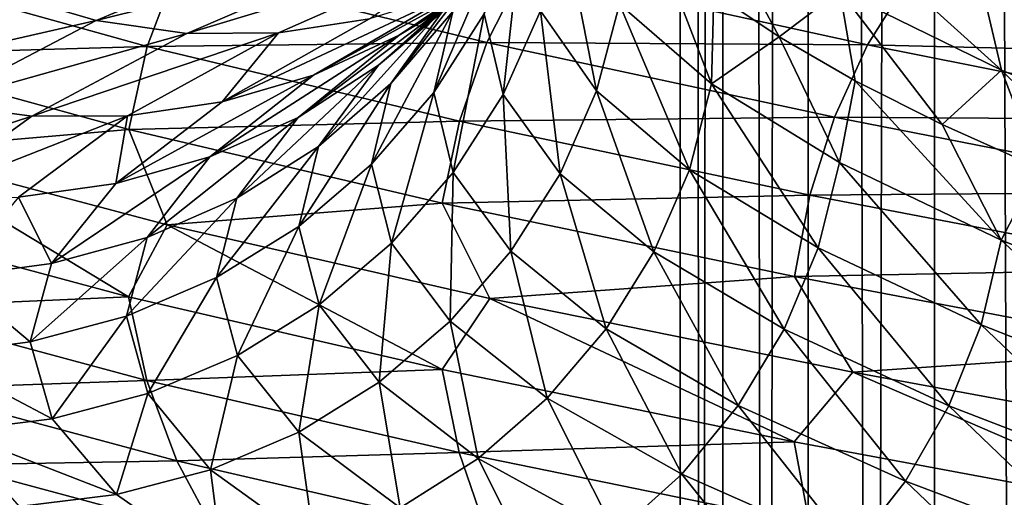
# Model space of a CAD drawing. Header units: metres. Extents: x -44 to 117, y -432 to 89.
# Tile 631 of 656: x -15.68 to -11.65, y -203.42 to -201.46. Entities that reach past the tile are written whole.
import ezdxf

# ---------------------------------------------------------------- set-up
doc = ezdxf.new("R2010")
doc.units = ezdxf.units.M
doc.layers.add('solid_125568', color=7, linetype='CONTINUOUS')

msp = doc.modelspace()

# ---------------------------------------------------------------- linework, layer by layer
at = {"layer": 'solid_125568'}
for points in [[(-11.25833, -313.480438, 235.93251), (-11.25833, -118.685455, 201.5849), (-11.93681, -118.920044, 200.254456)], [(-11.93681, -313.715027, 234.602066), (-11.93681, -118.920044, 200.254456), (-12.453864, -119.166733, 198.855453)], [(-11.93681, -313.715027, 234.602066), (-11.25833, -313.480438, 235.93251), (-11.93681, -118.920044, 200.254456)], [(-12.453864, -313.9617, 233.203064), (-12.453864, -119.166733, 198.855453), (-12.802501, -119.422173, 197.406784)], [(-12.453864, -313.9617, 233.203064), (-11.93681, -313.715027, 234.602066), (-12.453864, -119.166733, 198.855453)], [(-12.802501, -314.217133, 231.754395), (-12.802501, -119.422173, 197.406784), (-12.978006, -119.682907, 195.928055)], [(-12.802501, -314.217133, 231.754395), (-12.453864, -313.9617, 233.203064), (-12.802501, -119.422173, 197.406784)], [(-12.978006, -314.477875, 230.275665), (-12.978006, -119.682907, 195.928055), (-12.978006, -119.945427, 194.439255)], [(-12.978006, -314.477875, 230.275665), (-12.802501, -314.217133, 231.754395), (-12.978006, -119.682907, 195.928055)], [(-12.978006, -314.740387, 228.786865), (-12.978006, -119.945427, 194.439255), (-12.802501, -120.206169, 192.960526)], [(-12.978006, -314.740387, 228.786865), (-12.978006, -314.477875, 230.275665), (-12.978006, -119.945427, 194.439255)], [(-12.802501, -315.001129, 227.308136), (-12.978006, -314.740387, 228.786865), (-12.802501, -120.206169, 192.960526)], [(-12.802501, -315.001129, 227.308136), (-12.802501, -120.206169, 192.960526), (-12.453864, -120.461609, 191.511856)], [(-12.453864, -315.256592, 225.859467), (-12.802501, -315.001129, 227.308136), (-12.453864, -120.461609, 191.511856)], [(-12.453864, -315.256592, 225.859467), (-12.453864, -120.461609, 191.511856), (-11.93681, -120.70829, 190.112839)], [(-11.93681, -315.503265, 224.460449), (-12.453864, -315.256592, 225.859467), (-11.93681, -120.70829, 190.112839)], [(-11.93681, -315.503265, 224.460449), (-11.93681, -120.70829, 190.112839), (-11.25833, -120.942879, 188.782394)], [(-11.25833, -315.737854, 223.130005), (-11.93681, -315.503265, 224.460449), (-11.25833, -120.942879, 188.782394)], [(-14.127445, -201.525681, 952.710083), (-13.807909, -201.309708, 952.607727), (-13.247817, -200.964569, 954.052673)], [(-13.554387, -201.182343, 954.188721), (-14.127445, -201.525681, 952.710083), (-13.247817, -200.964569, 954.052673)], [(-11.66204, -201.669113, 941.186096), (-11.743221, -201.320251, 941.144592), (-12.409956, -200.994354, 942.434998)], [(-12.324165, -201.345337, 942.468201), (-11.66204, -201.669113, 941.186096), (-12.409956, -200.994354, 942.434998)], [(-10.944661, -201.643097, 939.931335), (-11.06697, -201.30983, 939.846985), (-11.874443, -200.985275, 941.073181)], [(-11.743221, -201.320251, 941.144592), (-10.944661, -201.643097, 939.931335), (-11.874443, -200.985275, 941.073181)], [(-14.213038, -201.648788, 951.111145), (-13.921839, -201.389175, 951.052429), (-13.525014, -201.047913, 952.518066)], [(-13.807909, -201.309708, 952.607727), (-14.213038, -201.648788, 951.111145), (-13.525014, -201.047913, 952.518066)], [(-12.847651, -201.018005, 943.812439), (-12.840201, -201.352646, 943.885193), (-12.572771, -201.532959, 943.134583)], [(-12.847651, -201.018005, 943.812439), (-12.572771, -201.532959, 943.134583), (-12.324165, -201.345337, 942.468201)], [(-13.549452, -201.426056, 946.601746), (-13.31961, -201.753738, 945.166077), (-13.454744, -201.068558, 946.618164)], [(-13.31961, -201.753738, 945.166077), (-13.226501, -201.399063, 945.193115), (-13.454744, -201.068558, 946.618164)], [(-15.727148, -201.359848, 955.168823), (-15.36909, -201.466904, 955.005005), (-14.545574, -201.120621, 956.601868)], [(-14.545574, -201.120621, 956.601868), (-15.36909, -201.466904, 955.005005), (-14.194209, -201.172836, 956.394348)], [(-14.161911, -201.724548, 949.552612), (-13.90884, -201.429398, 949.530823), (-13.673042, -201.091507, 951.003418)], [(-13.921839, -201.389175, 951.052429), (-14.161911, -201.724548, 949.552612), (-13.673042, -201.091507, 951.003418)], [(-13.986643, -201.761597, 948.040833), (-13.780416, -201.438873, 948.046936), (-13.703736, -201.103958, 949.514526)], [(-13.90884, -201.429398, 949.530823), (-13.986643, -201.761597, 948.040833), (-13.703736, -201.103958, 949.514526)], [(-13.780416, -201.438873, 948.046936), (-13.701709, -201.768539, 946.578796), (-13.627267, -201.093552, 948.053101)], [(-13.701709, -201.768539, 946.578796), (-13.549452, -201.426056, 946.601746), (-13.627267, -201.093552, 948.053101)], [(-14.997764, -201.519028, 954.835876), (-14.621757, -201.516357, 954.665833), (-13.838355, -201.16983, 956.185425)], [(-14.194209, -201.172836, 956.394348), (-14.997764, -201.519028, 954.835876), (-13.838355, -201.16983, 956.185425)], [(-13.838355, -201.16983, 956.185425), (-14.621757, -201.516357, 954.665833), (-14.249875, -201.459137, 954.498901)], [(-13.226501, -201.399063, 945.193115), (-12.84893, -201.725098, 943.799988), (-13.062694, -201.171234, 944.649414)], [(-12.84893, -201.725098, 943.799988), (-12.840201, -201.352646, 943.885193), (-13.062694, -201.171234, 944.649414)], [(-15.36909, -201.466904, 955.005005), (-14.997764, -201.519028, 954.835876), (-14.194209, -201.172836, 956.394348)], [(-14.478358, -201.689484, 952.823181), (-14.127445, -201.525681, 952.710083), (-13.554387, -201.182343, 954.188721)], [(-13.891095, -201.347687, 954.338623), (-14.478358, -201.689484, 952.823181), (-13.554387, -201.182343, 954.188721)], [(-15.03644, -201.24826, 936.904907), (-15.159296, -201.572617, 936.807312), (-16.265322, -201.264099, 938.485229)], [(-15.03644, -201.24826, 936.904907), (-13.769156, -201.55658, 935.367004), (-15.159296, -201.572617, 936.807312)], [(-13.617538, -201.257065, 935.512756), (-13.769156, -201.55658, 935.367004), (-15.03644, -201.24826, 936.904907)], [(-16.265322, -201.264099, 938.485229), (-15.159296, -201.572617, 936.807312), (-16.347279, -201.606537, 938.430542)], [(-13.617538, -201.257065, 935.512756), (-12.209902, -201.565765, 934.133606), (-13.769156, -201.55658, 935.367004)], [(-12.041905, -201.297653, 934.330383), (-12.209902, -201.565765, 934.133606), (-13.617538, -201.257065, 935.512756)], [(-14.541954, -201.862778, 951.17865), (-14.213038, -201.648788, 951.111145), (-13.807909, -201.309708, 952.607727)], [(-14.127445, -201.525681, 952.710083), (-14.541954, -201.862778, 951.17865), (-13.807909, -201.309708, 952.607727)], [(-12.041905, -201.297653, 934.330383), (-10.518351, -201.607376, 933.124023), (-12.209902, -201.565765, 934.133606)], [(-10.346252, -201.376984, 933.372375), (-10.518351, -201.607376, 933.124023), (-12.041905, -201.297653, 934.330383)], [(-10.869, -201.990005, 939.98053), (-10.944661, -201.643097, 939.931335), (-11.743221, -201.320251, 941.144592)], [(-11.66204, -201.669113, 941.186096), (-10.869, -201.990005, 939.98053), (-11.743221, -201.320251, 941.144592)], [(-15.727148, -201.359848, 955.168823), (-16.392038, -201.699356, 953.453918), (-15.36909, -201.466904, 955.005005)], [(-14.852241, -201.799667, 952.944275), (-14.478358, -201.689484, 952.823181), (-13.891095, -201.347687, 954.338623)], [(-14.249875, -201.459137, 954.498901), (-14.852241, -201.799667, 952.944275), (-13.891095, -201.347687, 954.338623)], [(-12.84893, -201.725098, 943.799988), (-12.572771, -201.532959, 943.134583), (-12.840201, -201.352646, 943.885193)], [(-12.324165, -201.345337, 942.468201), (-12.572771, -201.532959, 943.134583), (-12.260818, -201.712662, 942.398621)], [(-12.324165, -201.345337, 942.468201), (-12.260818, -201.712662, 942.398621), (-11.905364, -201.8918, 941.679993)], [(-12.324165, -201.345337, 942.468201), (-11.905364, -201.8918, 941.679993), (-11.66204, -201.669113, 941.186096)], [(-14.458137, -201.981827, 949.579651), (-14.161911, -201.724548, 949.552612), (-13.921839, -201.389175, 951.052429)], [(-14.213038, -201.648788, 951.111145), (-14.458137, -201.981827, 949.579651), (-13.921839, -201.389175, 951.052429)], [(-13.31961, -201.753738, 945.166077), (-12.939388, -202.076981, 943.762573), (-13.226501, -201.399063, 945.193115)], [(-12.939388, -202.076981, 943.762573), (-12.84893, -201.725098, 943.799988), (-13.226501, -201.399063, 945.193115)], [(-14.241114, -202.054123, 948.035156), (-13.986643, -201.761597, 948.040833), (-13.90884, -201.429398, 949.530823)], [(-14.161911, -201.724548, 949.552612), (-14.241114, -202.054123, 948.035156), (-13.90884, -201.429398, 949.530823)], [(-13.986643, -201.761597, 948.040833), (-13.906732, -202.088455, 946.550293), (-13.780416, -201.438873, 948.046936)], [(-13.906732, -202.088455, 946.550293), (-13.701709, -201.768539, 946.578796), (-13.780416, -201.438873, 948.046936)], [(-13.701709, -201.768539, 946.578796), (-13.469266, -202.093369, 945.126526), (-13.549452, -201.426056, 946.601746)], [(-13.469266, -202.093369, 945.126526), (-13.31961, -201.753738, 945.166077), (-13.549452, -201.426056, 946.601746)], [(-16.392038, -201.699356, 953.453918), (-16.018782, -201.805969, 953.328796), (-15.36909, -201.466904, 955.005005)], [(-15.36909, -201.466904, 955.005005), (-16.018782, -201.805969, 953.328796), (-14.997764, -201.519028, 954.835876)], [(-14.621757, -201.516357, 954.665833), (-14.852241, -201.799667, 952.944275), (-14.249875, -201.459137, 954.498901)], [(-16.018782, -201.805969, 953.328796), (-15.631694, -201.858139, 953.199951), (-14.997764, -201.519028, 954.835876)], [(-15.631694, -201.858139, 953.199951), (-15.239788, -201.855988, 953.07074), (-14.621757, -201.516357, 954.665833)], [(-14.997764, -201.519028, 954.835876), (-15.631694, -201.858139, 953.199951), (-14.621757, -201.516357, 954.665833)], [(-14.621757, -201.516357, 954.665833), (-15.239788, -201.855988, 953.07074), (-14.852241, -201.799667, 952.944275)], [(-14.903135, -202.024826, 951.253601), (-14.541954, -201.862778, 951.17865), (-14.127445, -201.525681, 952.710083)], [(-14.478358, -201.689484, 952.823181), (-14.903135, -202.024826, 951.253601), (-14.127445, -201.525681, 952.710083)], [(-12.84893, -201.725098, 943.799988), (-12.325464, -202.04715, 942.454407), (-12.572771, -201.532959, 943.134583)], [(-12.325464, -202.04715, 942.454407), (-12.260818, -201.712662, 942.398621), (-12.572771, -201.532959, 943.134583)], [(-15.159296, -201.572617, 936.807312), (-15.235653, -201.911789, 936.743713), (-16.347279, -201.606537, 938.430542)], [(-15.159296, -201.572617, 936.807312), (-13.881621, -201.877838, 935.256409), (-15.235653, -201.911789, 936.743713)], [(-13.769156, -201.55658, 935.367004), (-13.881621, -201.877838, 935.256409), (-15.159296, -201.572617, 936.807312)], [(-13.769156, -201.55658, 935.367004), (-12.345826, -201.862442, 933.972046), (-13.881621, -201.877838, 935.256409)], [(-12.209902, -201.565765, 934.133606), (-12.345826, -201.862442, 933.972046), (-13.769156, -201.55658, 935.367004)], [(-12.209902, -201.565765, 934.133606), (-10.665119, -201.872986, 932.910034), (-12.345826, -201.862442, 933.972046)], [(-10.518351, -201.607376, 933.124023), (-10.665119, -201.872986, 932.910034), (-12.209902, -201.565765, 934.133606)], [(-16.347279, -201.606537, 938.430542), (-15.235653, -201.911789, 936.743713), (-16.227741, -201.998413, 938.159729)], [(-14.792729, -202.193649, 949.611511), (-14.458137, -201.981827, 949.579651), (-14.213038, -201.648788, 951.111145)], [(-14.541954, -201.862778, 951.17865), (-14.792729, -202.193649, 949.611511), (-14.213038, -201.648788, 951.111145)], [(-15.287924, -202.13356, 951.334167), (-14.903135, -202.024826, 951.253601), (-14.478358, -201.689484, 952.823181)], [(-14.852241, -201.799667, 952.944275), (-15.287924, -202.13356, 951.334167), (-14.478358, -201.689484, 952.823181)], [(-11.66204, -201.669113, 941.186096), (-11.905364, -201.8918, 941.679993), (-11.508968, -202.069839, 940.98407)], [(-11.66204, -201.669113, 941.186096), (-11.508968, -202.069839, 940.98407), (-11.0743, -202.246399, 940.314941)], [(-11.66204, -201.669113, 941.186096), (-11.0743, -202.246399, 940.314941), (-10.869, -201.990005, 939.98053)], [(-14.539001, -202.308914, 948.030212), (-14.241114, -202.054123, 948.035156), (-14.161911, -201.724548, 949.552612)], [(-14.458137, -201.981827, 949.579651), (-14.539001, -202.308914, 948.030212), (-14.161911, -201.724548, 949.552612)], [(-12.939388, -202.076981, 943.762573), (-12.412244, -202.396286, 942.407043), (-12.84893, -201.725098, 943.799988)], [(-12.412244, -202.396286, 942.407043), (-12.325464, -202.04715, 942.454407), (-12.84893, -201.725098, 943.799988)], [(-12.325464, -202.04715, 942.454407), (-11.663342, -202.365875, 941.171021), (-12.260818, -201.712662, 942.398621)], [(-11.663342, -202.365875, 941.171021), (-11.905364, -201.8918, 941.679993), (-12.260818, -201.712662, 942.398621)], [(-14.241114, -202.054123, 948.035156), (-14.159735, -202.378265, 946.517151), (-13.986643, -201.761597, 948.040833)], [(-14.159735, -202.378265, 946.517151), (-13.906732, -202.088455, 946.550293), (-13.986643, -201.761597, 948.040833)], [(-13.906732, -202.088455, 946.550293), (-13.670786, -202.410431, 945.075867), (-13.701709, -201.768539, 946.578796)], [(-13.670786, -202.410431, 945.075867), (-13.469266, -202.093369, 945.126526), (-13.701709, -201.768539, 946.578796)], [(-13.469266, -202.093369, 945.126526), (-13.084755, -202.413757, 943.706787), (-13.31961, -201.753738, 945.166077)], [(-13.084755, -202.413757, 943.706787), (-12.939388, -202.076981, 943.762573), (-13.31961, -201.753738, 945.166077)], [(-16.018782, -201.805969, 953.328796), (-16.488699, -202.137848, 951.592773), (-15.631694, -201.858139, 953.199951)], [(-15.239788, -201.855988, 953.07074), (-15.287924, -202.13356, 951.334167), (-14.852241, -201.799667, 952.944275)], [(-16.090195, -202.190231, 951.505615), (-15.686789, -202.188766, 951.418701), (-15.239788, -201.855988, 953.07074)], [(-15.631694, -201.858139, 953.199951), (-16.090195, -202.190231, 951.505615), (-15.239788, -201.855988, 953.07074)], [(-15.239788, -201.855988, 953.07074), (-15.686789, -202.188766, 951.418701), (-15.287924, -202.13356, 951.334167)], [(-16.488699, -202.137848, 951.592773), (-16.090195, -202.190231, 951.505615), (-15.631694, -201.858139, 953.199951)], [(-13.881621, -201.877838, 935.256409), (-13.951513, -202.213974, 935.184448), (-15.235653, -201.911789, 936.743713)], [(-15.160112, -202.353775, 949.647522), (-14.792729, -202.193649, 949.611511), (-14.541954, -201.862778, 951.17865)], [(-14.903135, -202.024826, 951.253601), (-15.160112, -202.353775, 949.647522), (-14.541954, -201.862778, 951.17865)], [(-13.881621, -201.877838, 935.256409), (-12.446625, -202.180847, 933.849609), (-13.951513, -202.213974, 935.184448)], [(-12.345826, -201.862442, 933.972046), (-12.446625, -202.180847, 933.849609), (-13.881621, -201.877838, 935.256409)], [(-12.345826, -201.862442, 933.972046), (-10.783823, -202.167053, 932.734497), (-12.446625, -202.180847, 933.849609)], [(-10.665119, -201.872986, 932.910034), (-10.783823, -202.167053, 932.734497), (-12.345826, -201.862442, 933.972046)], [(-11.663342, -202.365875, 941.171021), (-11.508968, -202.069839, 940.98407), (-11.905364, -201.8918, 941.679993)], [(-15.235653, -201.911789, 936.743713), (-15.078108, -202.302917, 936.472168), (-16.227741, -201.998413, 938.159729)], [(-15.235653, -201.911789, 936.743713), (-13.951513, -202.213974, 935.184448), (-15.078108, -202.302917, 936.472168)], [(-16.227741, -201.998413, 938.159729), (-15.236592, -202.597885, 936.727356), (-16.348248, -202.298355, 938.415466)], [(-16.227741, -201.998413, 938.159729), (-15.078108, -202.302917, 936.472168), (-15.236592, -202.597885, 936.727356)], [(-14.875472, -202.518417, 948.026062), (-14.539001, -202.308914, 948.030212), (-14.458137, -201.981827, 949.579651)], [(-14.792729, -202.193649, 949.611511), (-14.875472, -202.518417, 948.026062), (-14.458137, -201.981827, 949.579651)], [(-15.551475, -202.460861, 949.686646), (-15.160112, -202.353775, 949.647522), (-14.903135, -202.024826, 951.253601)], [(-15.287924, -202.13356, 951.334167), (-15.551475, -202.460861, 949.686646), (-14.903135, -202.024826, 951.253601)], [(-14.539001, -202.308914, 948.030212), (-14.455925, -202.630447, 946.480164), (-14.241114, -202.054123, 948.035156)], [(-14.455925, -202.630447, 946.480164), (-14.159735, -202.378265, 946.517151), (-14.241114, -202.054123, 948.035156)], [(-12.412244, -202.396286, 942.407043), (-11.745468, -202.712357, 941.114136), (-12.325464, -202.04715, 942.454407)], [(-11.745468, -202.712357, 941.114136), (-11.663342, -202.365875, 941.171021), (-12.325464, -202.04715, 942.454407)], [(-14.159735, -202.378265, 946.517151), (-13.919483, -202.697464, 945.015625), (-13.906732, -202.088455, 946.550293)], [(-13.919483, -202.697464, 945.015625), (-13.670786, -202.410431, 945.075867), (-13.906732, -202.088455, 946.550293)], [(-13.670786, -202.410431, 945.075867), (-13.280497, -202.727966, 943.634521), (-13.469266, -202.093369, 945.126526)], [(-13.280497, -202.727966, 943.634521), (-13.084755, -202.413757, 943.706787), (-13.469266, -202.093369, 945.126526)], [(-13.084755, -202.413757, 943.706787), (-12.55167, -202.73024, 942.335571), (-12.939388, -202.076981, 943.762573)], [(-12.55167, -202.73024, 942.335571), (-12.412244, -202.396286, 942.407043), (-12.939388, -202.076981, 943.762573)], [(-11.663342, -202.365875, 941.171021), (-10.870291, -202.682007, 939.964233), (-11.508968, -202.069839, 940.98407)], [(-15.686789, -202.188766, 951.418701), (-15.551475, -202.460861, 949.686646), (-15.287924, -202.13356, 951.334167)], [(-10.783823, -202.167053, 932.734497), (-10.871824, -202.482864, 932.60144), (-12.446625, -202.180847, 933.849609)], [(-15.686789, -202.188766, 951.418701), (-15.957165, -202.514786, 949.728271), (-15.551475, -202.460861, 949.686646)], [(-15.244884, -202.676437, 948.022583), (-14.875472, -202.518417, 948.026062), (-14.792729, -202.193649, 949.611511)], [(-15.160112, -202.353775, 949.647522), (-15.244884, -202.676437, 948.022583), (-14.792729, -202.193649, 949.611511)], [(-13.951513, -202.213974, 935.184448), (-13.756768, -202.604156, 934.920166), (-15.078108, -202.302917, 936.472168)], [(-12.446625, -202.180847, 933.849609), (-12.50926, -202.514175, 933.770081), (-13.951513, -202.213974, 935.184448)], [(-13.951513, -202.213974, 935.184448), (-12.50926, -202.514175, 933.770081), (-13.756768, -202.604156, 934.920166)], [(-12.446625, -202.180847, 933.849609), (-10.871824, -202.482864, 932.60144), (-12.50926, -202.514175, 933.770081)], [(-16.348248, -202.298355, 938.415466), (-15.236592, -202.597885, 936.727356), (-16.266907, -202.642899, 938.454529)], [(-15.078108, -202.302917, 936.472168), (-13.952412, -202.89476, 935.166931), (-15.236592, -202.597885, 936.727356)], [(-15.078108, -202.302917, 936.472168), (-13.756768, -202.604156, 934.920166), (-13.952412, -202.89476, 935.166931)], [(-14.875472, -202.518417, 948.026062), (-14.79048, -202.837509, 946.440002), (-14.539001, -202.308914, 948.030212)], [(-14.79048, -202.837509, 946.440002), (-14.455925, -202.630447, 946.480164), (-14.539001, -202.308914, 948.030212)], [(-15.638374, -202.781723, 948.019836), (-15.244884, -202.676437, 948.022583), (-15.160112, -202.353775, 949.647522)], [(-15.551475, -202.460861, 949.686646), (-15.638374, -202.781723, 948.019836), (-15.160112, -202.353775, 949.647522)], [(-14.455925, -202.630447, 946.480164), (-14.210653, -202.946945, 944.947021), (-14.159735, -202.378265, 946.517151)], [(-14.210653, -202.946945, 944.947021), (-13.919483, -202.697464, 945.015625), (-14.159735, -202.378265, 946.517151)], [(-11.745468, -202.712357, 941.114136), (-10.94684, -203.02597, 939.898315), (-11.663342, -202.365875, 941.171021)], [(-10.94684, -203.02597, 939.898315), (-10.870291, -202.682007, 939.964233), (-11.663342, -202.365875, 941.171021)], [(-13.919483, -202.697464, 945.015625), (-13.522079, -203.012177, 943.547668), (-13.670786, -202.410431, 945.075867)], [(-13.522079, -203.012177, 943.547668), (-13.280497, -202.727966, 943.634521), (-13.670786, -202.410431, 945.075867)], [(-13.280497, -202.727966, 943.634521), (-12.739411, -203.041626, 942.242371), (-13.084755, -202.413757, 943.706787)], [(-12.739411, -203.041626, 942.242371), (-12.55167, -202.73024, 942.335571), (-13.084755, -202.413757, 943.706787)], [(-12.55167, -202.73024, 942.335571), (-11.877385, -203.043579, 941.027649), (-12.412244, -202.396286, 942.407043)], [(-11.877385, -203.043579, 941.027649), (-11.745468, -202.712357, 941.114136), (-12.412244, -202.396286, 942.407043)], [(-15.957165, -202.514786, 949.728271), (-15.638374, -202.781723, 948.019836), (-15.551475, -202.460861, 949.686646)], [(-10.871824, -202.482864, 932.60144), (-10.9265, -202.813675, 932.515137), (-12.50926, -202.514175, 933.770081)], [(-15.957165, -202.514786, 949.728271), (-16.046282, -202.834183, 948.018188), (-15.638374, -202.781723, 948.019836)], [(-15.244884, -202.676437, 948.022583), (-15.157757, -202.993301, 946.397095), (-14.875472, -202.518417, 948.026062)], [(-15.157757, -202.993301, 946.397095), (-14.79048, -202.837509, 946.440002), (-14.875472, -202.518417, 948.026062)], [(-12.50926, -202.514175, 933.770081), (-12.2708, -202.905151, 933.511963), (-13.756768, -202.604156, 934.920166)], [(-12.50926, -202.514175, 933.770081), (-10.9265, -202.813675, 932.515137), (-12.2708, -202.905151, 933.511963)], [(-15.236592, -202.597885, 936.727356), (-15.160767, -202.939728, 936.774292), (-16.266907, -202.642899, 938.454529)], [(-15.236592, -202.597885, 936.727356), (-13.952412, -202.89476, 935.166931), (-15.160767, -202.939728, 936.774292)], [(-13.756768, -202.604156, 934.920166), (-12.510108, -203.190155, 933.751343), (-13.952412, -202.89476, 935.166931)], [(-13.756768, -202.604156, 934.920166), (-12.2708, -202.905151, 933.511963), (-12.510108, -203.190155, 933.751343)], [(-16.266907, -202.642899, 938.454529), (-15.160767, -202.939728, 936.774292), (-16.135489, -202.974014, 938.522888)], [(-14.79048, -202.837509, 946.440002), (-14.53954, -203.151459, 944.871216), (-14.455925, -202.630447, 946.480164)], [(-14.53954, -203.151459, 944.871216), (-14.210653, -202.946945, 944.947021), (-14.455925, -202.630447, 946.480164)], [(-15.638374, -202.781723, 948.019836), (-15.548941, -203.096619, 946.352478), (-15.244884, -202.676437, 948.022583)], [(-15.548941, -203.096619, 946.352478), (-15.157757, -202.993301, 946.397095), (-15.244884, -202.676437, 948.022583)], [(-14.210653, -202.946945, 944.947021), (-13.804945, -203.258911, 943.448181), (-13.919483, -202.697464, 945.015625)], [(-13.804945, -203.258911, 943.448181), (-13.522079, -203.012177, 943.547668), (-13.919483, -202.697464, 945.015625)], [(-13.522079, -203.012177, 943.547668), (-12.971138, -203.322998, 942.129944), (-13.280497, -202.727966, 943.634521)], [(-12.971138, -203.322998, 942.129944), (-12.739411, -203.041626, 942.242371), (-13.280497, -202.727966, 943.634521)], [(-12.739411, -203.041626, 942.242371), (-12.055015, -203.352173, 940.914551), (-12.55167, -202.73024, 942.335571)], [(-12.055015, -203.352173, 940.914551), (-11.877385, -203.043579, 941.027649), (-12.55167, -202.73024, 942.335571)], [(-11.877385, -203.043579, 941.027649), (-11.069768, -203.354568, 939.797729), (-11.745468, -202.712357, 941.114136)], [(-11.069768, -203.354568, 939.797729), (-10.94684, -203.02597, 939.898315), (-11.745468, -202.712357, 941.114136)], [(-16.046282, -202.834183, 948.018188), (-15.548941, -203.096619, 946.352478), (-15.638374, -202.781723, 948.019836)], [(-10.9265, -202.813675, 932.515137), (-10.643605, -203.205994, 932.269531), (-12.2708, -202.905151, 933.511963)], [(-16.046282, -202.834183, 948.018188), (-15.954467, -203.147461, 946.307434), (-15.548941, -203.096619, 946.352478)], [(-15.157757, -202.993301, 946.397095), (-14.900562, -203.304901, 944.789368), (-14.79048, -202.837509, 946.440002)], [(-14.900562, -203.304901, 944.789368), (-14.53954, -203.151459, 944.871216), (-14.79048, -202.837509, 946.440002)], [(-13.952412, -202.89476, 935.166931), (-13.88296, -203.234146, 935.221069), (-15.160767, -202.939728, 936.774292)], [(-13.952412, -202.89476, 935.166931), (-12.510108, -203.190155, 933.751343), (-13.88296, -203.234146, 935.221069)], [(-12.2708, -202.905151, 933.511963), (-10.927288, -203.485397, 932.495239), (-12.510108, -203.190155, 933.751343)], [(-12.2708, -202.905151, 933.511963), (-10.643605, -203.205994, 932.269531), (-10.927288, -203.485397, 932.495239)], [(-15.160767, -202.939728, 936.774292), (-15.038247, -203.268463, 936.855652), (-16.135489, -202.974014, 938.522888)], [(-15.160767, -202.939728, 936.774292), (-13.88296, -203.234146, 935.221069), (-15.038247, -203.268463, 936.855652)], [(-16.135489, -202.974014, 938.522888), (-15.038247, -203.268463, 936.855652), (-15.958272, -203.284546, 938.618469)], [(-14.53954, -203.151459, 944.871216), (-14.124451, -203.460831, 943.337646), (-14.210653, -202.946945, 944.947021)], [(-14.124451, -203.460831, 943.337646), (-13.804945, -203.258911, 943.448181), (-14.210653, -202.946945, 944.947021)], [(-15.548941, -203.096619, 946.352478), (-15.285049, -203.406128, 944.703308), (-15.157757, -202.993301, 946.397095)], [(-15.285049, -203.406128, 944.703308), (-14.900562, -203.304901, 944.789368), (-15.157757, -202.993301, 946.397095)], [(-13.804945, -203.258911, 943.448181), (-13.242486, -203.566986, 942.00061), (-13.522079, -203.012177, 943.547668)], [(-13.242486, -203.566986, 942.00061), (-12.971138, -203.322998, 942.129944), (-13.522079, -203.012177, 943.547668)], [(-12.971138, -203.322998, 942.129944), (-12.274279, -203.630768, 940.77771), (-12.739411, -203.041626, 942.242371)], [(-12.274279, -203.630768, 940.77771), (-12.055015, -203.352173, 940.914551), (-12.739411, -203.041626, 942.242371)], [(-12.055015, -203.352173, 940.914551), (-11.235292, -203.660461, 939.665894), (-11.877385, -203.043579, 941.027649)], [(-11.235292, -203.660461, 939.665894), (-11.069768, -203.354568, 939.797729), (-11.877385, -203.043579, 941.027649)], [(-15.954467, -203.147461, 946.307434), (-15.285049, -203.406128, 944.703308), (-15.548941, -203.096619, 946.352478)], [(-15.954467, -203.147461, 946.307434), (-15.683645, -203.455231, 944.615479), (-15.285049, -203.406128, 944.703308)], [(-14.900562, -203.304901, 944.789368), (-14.475142, -203.611816, 943.217651), (-14.53954, -203.151459, 944.871216)], [(-14.475142, -203.611816, 943.217651), (-14.124451, -203.460831, 943.337646), (-14.53954, -203.151459, 944.871216)], [(-12.510108, -203.190155, 933.751343), (-12.447819, -203.527344, 933.811951), (-13.88296, -203.234146, 935.221069)], [(-12.510108, -203.190155, 933.751343), (-10.927288, -203.485397, 932.495239), (-12.447819, -203.527344, 933.811951)], [(-13.88296, -203.234146, 935.221069), (-13.770726, -203.560745, 935.314331), (-15.038247, -203.268463, 936.855652)], [(-14.124451, -203.460831, 943.337646), (-13.548984, -203.766235, 941.856445), (-13.804945, -203.258911, 943.448181)], [(-13.88296, -203.234146, 935.221069), (-12.447819, -203.527344, 933.811951), (-13.770726, -203.560745, 935.314331)], [(-13.548984, -203.766235, 941.856445), (-13.242486, -203.566986, 942.00061), (-13.804945, -203.258911, 943.448181)], [(-15.038247, -203.268463, 936.855652), (-14.873045, -203.576996, 936.968933), (-15.958272, -203.284546, 938.618469)], [(-15.958272, -203.284546, 938.618469), (-14.873045, -203.576996, 936.968933), (-15.73952, -203.567291, 938.73938)], [(-15.285049, -203.406128, 944.703308), (-14.848593, -203.710861, 943.091187), (-14.900562, -203.304901, 944.789368)], [(-15.038247, -203.268463, 936.855652), (-13.770726, -203.560745, 935.314331), (-14.873045, -203.576996, 936.968933)], [(-14.848593, -203.710861, 943.091187), (-14.475142, -203.611816, 943.217651), (-14.900562, -203.304901, 944.789368)], [(-13.242486, -203.566986, 942.00061), (-12.531058, -203.872009, 940.619873), (-12.971138, -203.322998, 942.129944)], [(-12.531058, -203.872009, 940.619873), (-12.274279, -203.630768, 940.77771), (-12.971138, -203.322998, 942.129944)], [(-12.274279, -203.630768, 940.77771), (-11.439632, -203.93634, 939.506104), (-12.055015, -203.352173, 940.914551)], [(-11.439632, -203.93634, 939.506104), (-11.235292, -203.660461, 939.665894), (-12.055015, -203.352173, 940.914551)], [(-15.683645, -203.455231, 944.615479), (-14.848593, -203.710861, 943.091187), (-15.285049, -203.406128, 944.703308)]]:
    msp.add_3dface(points, dxfattribs=at)

doc.saveas('drawing.dxf')
